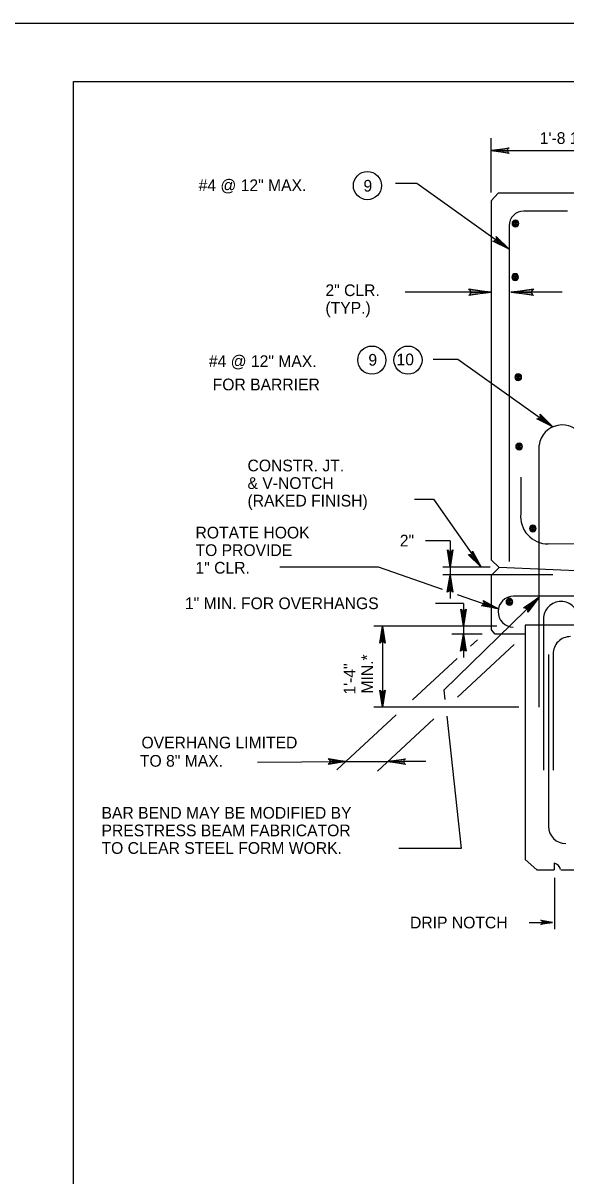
# Model space of a CAD drawing. Extents: x 639331 to 643089, y 299088 to 300975.
# Drawn here: x 641420.2 to 641559.1, y 300574.6 to 300869.7 of the extents above; entities that cross this region are included whole.
import ezdxf

# ---------------------------------------------------------------- set-up
doc = ezdxf.new("R2010")
doc.units = 0
doc.layers.add('1', color=7, linetype='Continuous')
doc.layers.add('PLT-BNDY', color=7, linetype='Continuous')

msp = doc.modelspace()

# ---------------------------------------------------------------- linework, layer by layer
at = {"layer": '1'}
for p, q in [((641433.06, 300290.66), (641433.06, 300854.66)), ((641433.06, 300854.66), (642219.06, 300854.66)), ((641540, 300826.28), (641540, 300840.17)), ((641540, 300837.03), (641587.01, 300837.03)), ((641515.5, 300828.66), (641520.92, 300828.66)), ((641520.92, 300828.66), (641544.56, 300811.78)), ((641541.71, 300826.1), (641540, 300824.18)), ((641564.79, 300826.1), (641541.71, 300826.1)), ((641540, 300824.18), (641540, 300732.28)), ((641559.45, 300821.54), (641548.32, 300821.54)), ((641544.56, 300817.78), (641544.56, 300731.85)), ((641545.63, 300818.5), (641545.63, 300818.5)), ((641546.26, 300818.56), (641546.26, 300818.56)), ((641545.58, 300804.8), (641545.58, 300804.8)), ((641546.21, 300804.86), (641546.21, 300804.86)), ((641540, 300800.77), (641517.92, 300800.77)), ((641558.16, 300800.77), (641545.02, 300800.77)), ((641525.13, 300783.64), (641531.45, 300783.64)), ((641531.45, 300783.64), (641555.76, 300766.28)), ((641546.37, 300779.16), (641546.37, 300779.16)), ((641547, 300779.22), (641547, 300779.22)), ((641546.57, 300761.43), (641546.57, 300761.43)), ((641547.2, 300761.49), (641547.2, 300761.49)), ((641552.22, 300694.54), (641552.22, 300761.63)), ((641547.54, 300753.4), (641547.54, 300744.08)), ((641520.35, 300747.78), (641525.22, 300747.78)), ((641525.22, 300747.78), (641537.42, 300730.42)), ((641550.08, 300740.43), (641550.08, 300740.43)), ((641550.71, 300740.49), (641550.71, 300740.49)), ((641529.45, 300737.11), (641523.19, 300737.11)), ((641529.45, 300737.11), (641529.45, 300730.42)), ((641563.86, 300736.31), (641554.35, 300736.33)), ((641485.9, 300730.47), (641511.05, 300730.47)), ((641511.05, 300730.47), (641527.43, 300724.75)), ((641539.74, 300730.42), (641527.57, 300730.42)), ((641529.45, 300730.42), (641529.45, 300728.35)), ((641540, 300732.28), (641542, 300730.28)), ((641542, 300730.28), (641540, 300728.28)), ((641587.01, 300728.42), (641542, 300730.28)), ((641555.72, 300728.42), (641527.57, 300728.42)), ((641529.45, 300728.35), (641529.45, 300722.41)), ((641540, 300728.28), (641540, 300714.35)), ((641531.3, 300723.39), (641541.8, 300719.72)), ((641776.77, 300722.94), (641545.67, 300722.94)), ((641532.85, 300721.06), (641525.72, 300721.06)), ((641532.85, 300721.06), (641532.85, 300715.3)), ((641659, 300715.42), (641548.62, 300715.54)), ((641548.62, 300715.54), (641548.62, 300655.55)), ((641553.37, 300717.14), (641553.37, 300678.42)), ((641541.44, 300715.3), (641509.93, 300715.3)), ((641512.14, 300715.3), (641512.14, 300694.54)), ((641537.68, 300713.23), (641529.92, 300713.23)), ((641532.85, 300715.3), (641532.85, 300713.23)), ((641532.85, 300713.23), (641532.85, 300707.28)), ((641541.02, 300713.23), (641540.02, 300714.35)), ((641548.62, 300713.22), (641541.02, 300713.23)), ((641531.31, 300697.15), (641545.86, 300710.62)), ((641534.65, 300710.17), (641536.44, 300711.83)), ((641527.85, 300703.88), (641531.26, 300707.03)), ((641554.62, 300708.05), (641554.62, 300664.05)), ((641555.79, 300708.16), (641555.79, 300678.42)), ((641519.79, 300696.41), (641527.85, 300703.88)), ((641500.5, 300678.55), (641515.67, 300692.6)), ((641547.07, 300694.54), (641509.93, 300694.54)), ((641510.85, 300678.21), (641525.3, 300691.59)), ((641480.14, 300680.46), (641502.88, 300680.64)), ((641502.88, 300680.64), (641513.48, 300680.64)), ((641523.2, 300680.64), (641513.48, 300680.64)), ((641532.29, 300658.34), (641516.36, 300658.34)), ((641548.62, 300655.55), (641551.62, 300652.92)), ((641556.12, 300654.55), (641556.12, 300652.92)), ((641551.62, 300652.92), (641556.12, 300652.92)), ((641556.17, 300650.86), (641556.17, 300637.74)), ((641557.75, 300652.92), (641657, 300652.92)), ((641549.69, 300639.47), (641555.69, 300639.47))]:
    msp.add_line(p, q, dxfattribs=at)
for points in [[(641544.36, 300836.48), (641544.19, 300836.8), (641540, 300837.03), (641544.36, 300836.48), (641544.58, 300836.29), (641540, 300837.03), (641544.19, 300837.23), (641544.34, 300837.55), (641540, 300837.03), (641544.58, 300837.76), (641544.34, 300837.55)], [(641541.33, 300814.76), (641541.28, 300814.41), (641544.56, 300811.78), (641541.33, 300814.76), (641541.26, 300815.05), (641544.56, 300811.78), (641541.03, 300814.05), (641540.72, 300813.88), (641544.56, 300811.78), (641540.41, 300813.85), (641540.72, 300813.88)], [(641534.44, 300801.41), (641534.65, 300800.98), (641540, 300800.77), (641534.44, 300801.41), (641534.23, 300801.62), (641540, 300800.77), (641534.65, 300800.55), (641534.44, 300800.13), (641540, 300800.77), (641534.23, 300799.91), (641534.44, 300800.13)], [(641550.6, 300800.13), (641550.39, 300800.55), (641545.05, 300800.77), (641550.6, 300800.13), (641550.82, 300799.91), (641545.05, 300800.77), (641550.39, 300800.98), (641550.6, 300801.41), (641545.05, 300800.77), (641550.82, 300801.62), (641550.6, 300801.41)], [(641552.53, 300769.26), (641552.48, 300768.91), (641555.76, 300766.28), (641552.53, 300769.26), (641552.46, 300769.55), (641555.76, 300766.28), (641552.23, 300768.55), (641551.92, 300768.38), (641555.76, 300766.28), (641551.61, 300768.35), (641551.92, 300768.38)], [(641529.97, 300734.57), (641529.67, 300734.42), (641529.45, 300730.42), (641529.97, 300734.57), (641530.15, 300734.79), (641529.45, 300730.42), (641529.25, 300734.41), (641528.95, 300734.56), (641529.45, 300730.42), (641528.75, 300734.79), (641528.95, 300734.56)], [(641535.21, 300734.22), (641535.05, 300733.9), (641537.42, 300730.42), (641535.21, 300734.22), (641535.22, 300734.51), (641537.42, 300730.42), (641534.71, 300733.63), (641534.37, 300733.56), (641537.42, 300730.42), (641534.06, 300733.62), (641534.37, 300733.56)], [(641528.93, 300724.2), (641529.23, 300724.35), (641529.45, 300728.35), (641528.93, 300724.2), (641528.74, 300723.98), (641529.45, 300728.35), (641529.65, 300724.36), (641529.94, 300724.21), (641529.45, 300728.35), (641530.14, 300723.98), (641529.94, 300724.21)], [(641552.22, 300722.74), (641527.88, 300698.89), (641528.14, 300696.5)], [(641538.06, 300721.6), (641538.11, 300721.27), (641541.8, 300719.72), (641538.06, 300721.6), (641537.92, 300721.85), (641541.8, 300719.72), (641537.97, 300720.87), (641537.73, 300720.64), (641541.8, 300719.72), (641537.46, 300720.53), (641537.73, 300720.64)], [(641548.57, 300719.97), (641548.93, 300719.85), (641552.22, 300722.74), (641548.57, 300719.97), (641548.27, 300719.95), (641552.22, 300722.74), (641549.25, 300719.53), (641549.36, 300719.18), (641552.22, 300722.74), (641549.34, 300718.86), (641549.36, 300719.18)], [(641533.37, 300719.45), (641533.07, 300719.3), (641532.85, 300715.3), (641533.37, 300719.45), (641533.55, 300719.66), (641532.85, 300715.3), (641532.65, 300719.29), (641532.35, 300719.44), (641532.85, 300715.3), (641532.16, 300719.66), (641532.35, 300719.44)], [(641511.62, 300711.15), (641511.92, 300711.3), (641512.14, 300715.3), (641511.62, 300711.15), (641511.44, 300710.93), (641512.14, 300715.3), (641512.34, 300711.3), (641512.64, 300711.16), (641512.14, 300715.3), (641512.83, 300710.93), (641512.64, 300711.16)], [(641532.33, 300709.08), (641532.63, 300709.23), (641532.85, 300713.23), (641532.33, 300709.08), (641532.15, 300708.86), (641532.85, 300713.23), (641533.05, 300709.23), (641533.34, 300709.09), (641532.85, 300713.23), (641533.54, 300708.86), (641533.34, 300709.09)], [(641512.66, 300698.69), (641512.36, 300698.54), (641512.14, 300694.54), (641512.66, 300698.69), (641512.84, 300698.91), (641512.14, 300694.54), (641511.94, 300698.54), (641511.65, 300698.68), (641512.14, 300694.54), (641511.45, 300698.91), (641511.65, 300698.68)], [(641528.6, 300692.25), (641532.29, 300658.34)], [(641498.52, 300681.18), (641498.68, 300680.87), (641502.88, 300680.64), (641498.52, 300681.18), (641498.3, 300681.38), (641502.88, 300680.64), (641498.69, 300680.43), (641498.53, 300680.12), (641502.88, 300680.64), (641498.3, 300679.91), (641498.53, 300680.12)], [(641517.84, 300680.09), (641517.67, 300680.41), (641513.48, 300680.64), (641517.84, 300680.09), (641518.06, 300679.9), (641513.48, 300680.64), (641517.67, 300680.84), (641517.82, 300681.16), (641513.48, 300680.64), (641518.06, 300681.37), (641517.82, 300681.16)], [(641555.69, 300639.47), (641552.71, 300638.91), (641552.82, 300638.99), (641552.94, 300639.07), (641553, 300639.17), (641553.06, 300639.27), (641553.07, 300639.37), (641553.09, 300639.47), (641553.07, 300639.57), (641553.06, 300639.67), (641553, 300639.77), (641552.94, 300639.87), (641552.82, 300639.95), (641552.71, 300640.02), (641555.69, 300639.47), (641552.82, 300639.95), (641552.94, 300639.87), (641555.69, 300639.47), (641553, 300639.77), (641553.06, 300639.67), (641555.69, 300639.47), (641553.07, 300639.57), (641553.09, 300639.47), (641555.69, 300639.47), (641553.07, 300639.37), (641553.06, 300639.27), (641555.69, 300639.47), (641553, 300639.17), (641552.94, 300639.07), (641555.69, 300639.47), (641552.82, 300638.99)]]:
    msp.add_lwpolyline(points, dxfattribs=at)
for centre in [(641508.3, 300828.05), (641509.43, 300783.39), (641518.67, 300783.39)]:
    msp.add_circle(centre, 3.6, dxfattribs=at)
for centre, radius, start, end in [((641548.32, 300817.78), 3.76, 90, 180), ((641546.16, 300818.34), 0.861, 0, 180), ((641546.16, 300818.34), 0.614, 0, 180), ((641546.16, 300818.34), 0.336, 0, 180), ((641546.16, 300818.34), 0.861, 180, 0), ((641546.16, 300818.34), 0.614, 180, 0), ((641546.16, 300818.34), 0.336, 180, 0), ((641546.16, 300818.34), 0.17, 0, 180), ((641546.16, 300818.34), 0.17, 180, 0), ((641546.16, 300818.34), 0.0726, 0, 180), ((641546.16, 300818.34), 0.0726, 180, 0), ((641546.11, 300804.65), 0.861, 0, 180), ((641546.11, 300804.65), 0.861, 180, 0), ((641546.11, 300804.65), 0.614, 0, 180), ((641546.11, 300804.65), 0.614, 180, 0), ((641546.11, 300804.65), 0.336, 0, 180), ((641546.11, 300804.65), 0.336, 180, 0), ((641546.11, 300804.65), 0.17, 0, 180), ((641546.11, 300804.65), 0.17, 180, 0), ((641546.11, 300804.65), 0.0726, 0, 180), ((641546.11, 300804.65), 0.0726, 180, 0), ((641546.9, 300779.01), 0.861, 0, 180), ((641546.9, 300779.01), 0.861, 180, 0), ((641546.9, 300779.01), 0.614, 0, 180), ((641546.9, 300779.01), 0.614, 180, 0), ((641546.9, 300779.01), 0.336, 0, 180), ((641546.9, 300779.01), 0.336, 180, 0), ((641546.9, 300779.01), 0.17, 0, 180), ((641546.9, 300779.01), 0.17, 180, 0), ((641546.9, 300779.01), 0.0726, 0, 180), ((641546.9, 300779.01), 0.0726, 180, 0), ((641558.14, 300760.79), 5.99, 29.6409, 171.8645), ((641547.1, 300761.27), 0.861, 0, 180), ((641547.1, 300761.27), 0.861, 180, 0), ((641547.1, 300761.27), 0.614, 0, 180), ((641547.1, 300761.27), 0.614, 180, 0), ((641547.1, 300761.27), 0.336, 0, 180), ((641547.1, 300761.27), 0.336, 180, 0), ((641547.1, 300761.27), 0.17, 0, 180), ((641547.1, 300761.27), 0.17, 180, 0), ((641547.1, 300761.27), 0.0726, 0, 180), ((641547.1, 300761.27), 0.0726, 180, 0), ((641554.54, 300743.36), 7.04, 174.1623, 270), ((641550.61, 300740.28), 0.861, 0, 180), ((641550.61, 300740.28), 0.861, 180, 0), ((641550.61, 300740.28), 0.614, 0, 180), ((641550.61, 300740.28), 0.614, 180, 0), ((641550.61, 300740.28), 0.336, 0, 180), ((641550.61, 300740.28), 0.336, 180, 0), ((641550.61, 300740.28), 0.17, 0, 180), ((641550.61, 300740.28), 0.17, 180, 0), ((641550.61, 300740.28), 0.0726, 0, 180), ((641550.61, 300740.28), 0.0726, 180, 0), ((641545.67, 300719), 3.94, 90, 269.2843), ((641544.63, 300721.54), 0.861, 0, 180), ((641544.63, 300721.54), 0.861, 180, 0), ((641544.63, 300721.54), 0.614, 0, 180), ((641544.63, 300721.54), 0.614, 180, 0), ((641544.63, 300721.54), 0.336, 0, 180), ((641544.63, 300721.54), 0.336, 180, 0), ((641544.63, 300721.54), 0.17, 0, 180), ((641544.63, 300721.54), 0.17, 180, 0), ((641544.63, 300721.54), 0.0726, 0, 180), ((641544.63, 300721.54), 0.0726, 180, 0), ((641557.83, 300717.14), 4.46, 90, 180.0003), ((641557.83, 300717.14), 4.46, 359.9997, 90), ((641560.25, 300708.16), 4.46, 90, 180.0003), ((641559.06, 300664.08), 4.46, 180, 270), ((641555.65, 300652.5), 2.14, 12.4565, 78.4051)]:
    msp.add_arc(centre, radius, start, end, dxfattribs=at)
at = {"layer": 'PLT-BNDY'}
msp.add_lwpolyline([(641393.06, 300869.66), (642234.06, 300869.66), (642234.06, 300275.66), (641393.06, 300275.66)], close=True, dxfattribs=at)

# ---------------------------------------------------------------- texts
at = {"layer": '1'}
for s, p in [('1\'-8 1/4"', (641552.4, 300838.72)), ('#4 @ 12" MAX.', (641465.1, 300826.64)), ('9', (641507.28, 300826.51)), ('2" CLR.', (641497.55, 300799.77)), ('(TYP.)', (641497.55, 300795.27)), ('#4 @ 12" MAX.', (641467.72, 300781.61)), ('9', (641508.54, 300781.96)), ('10', (641515.74, 300782.05)), ('FOR BARRIER', (641468.7, 300775.65)), ('CONSTR. JT.', (641477.61, 300754.91)), ('& V-NOTCH', (641477.61, 300750.41)), ('(RAKED FINISH)', (641477.61, 300745.91)), ('ROTATE HOOK', (641464.3, 300737.74)), ('TO PROVIDE', (641464.3, 300733.24)), ('2"', (641516.58, 300735.68)), ('1" CLR.', (641464.3, 300728.74)), ('1" MIN. FOR OVERHANGS', (641461.6, 300719.64)), ('OVERHANG LIMITED', (641450.47, 300684)), ('TO 8" MAX.', (641450.08, 300679.31)), ('BAR BEND MAY BE MODIFIED BY', (641440.25, 300666.01)), ('PRESTRESS BEAM FABRICATOR', (641440.25, 300661.51)), ('TO CLEAR STEEL FORM WORK.', (641440.25, 300657.01)), ('DRIP NOTCH', (641519.2, 300637.93))]:
    msp.add_text(s, height=3, dxfattribs=at).set_placement(p)
for s, p in [('MIN.*', (641509.73, 300698.03)), ('1\'-4"', (641505.23, 300697.77))]:
    msp.add_text(s, height=3, rotation=90, dxfattribs=at).set_placement(p)

doc.saveas('drawing.dxf')
